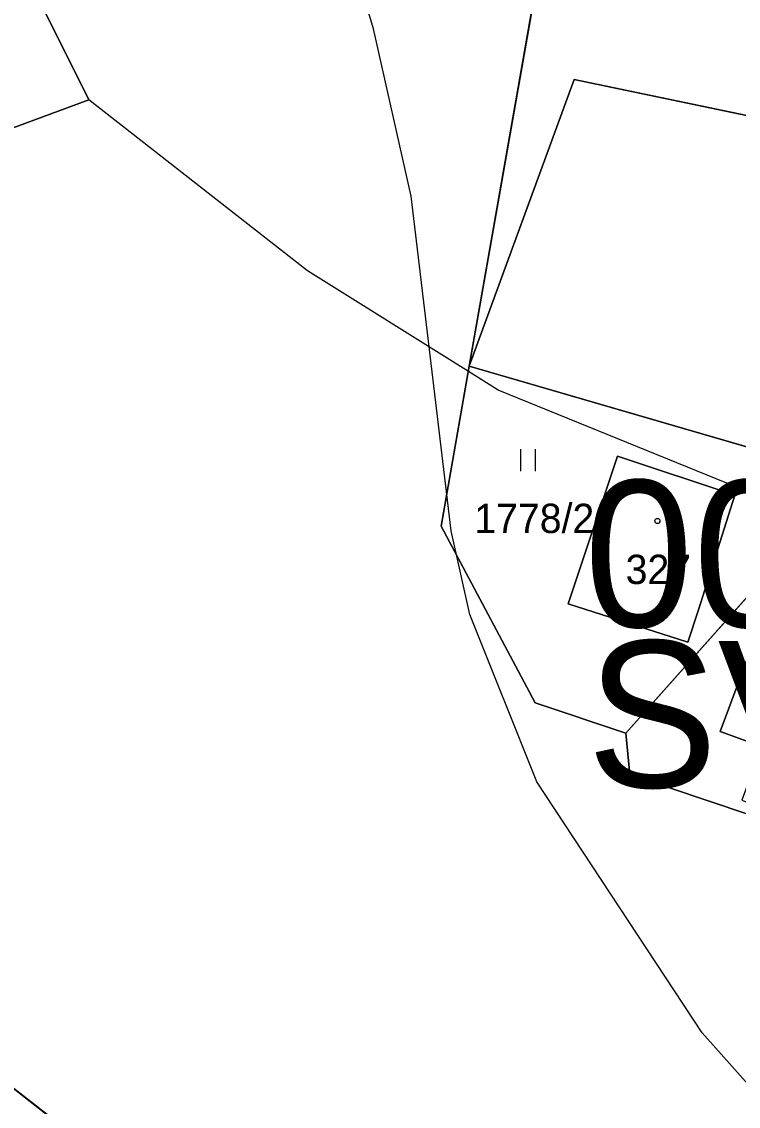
# Model space of a CAD drawing. Extents: x -706130 to -698555, y -971544 to -967260.
# Drawn here: x -703498.7 to -703449.8, y -970758.3 to -970684.3 of the extents above; entities that cross this region are included whole.
import ezdxf

# ---------------------------------------------------------------- set-up
doc = ezdxf.new("R2010")
doc.units = 0
for name, color, linetype in [('BPEJ hranice S', 7, 'Continuous'), ('BPEJ I-II trida ochrany S', 7, 'Continuous'), ('Hranice intravilán', 7, 'Continuous'), ('KN_Budovy', 7, 'Continuous'), ('KN_Hranice_parcel', 7, 'Continuous'), ('KN_Hranice_parcel_vnitrni_kresba', 7, 'Continuous'), ('KN_Parcelni cisla', 7, 'Continuous'), ('KN_Polygon parcely', 7, 'Continuous'), ('KN_POZEMKY_13_ZASTAVENA PLOCHA', 7, 'Continuous'), ('KN_POZEMKY_2_ORNA PUDA', 7, 'Continuous'), ('KN_POZEMKY_7_TTP', 7, 'Continuous'), ('KN_Značky budov', 7, 'Continuous'), ('KN_Značky kultur', 7, 'Continuous'), ('Plochy N_P ŠRAFY', 7, 'Continuous'), ('Plochy smíšené obytné venkovské N', 7, 'Continuous'), ('Plochy smíšené obytné venkovské S', 7, 'Continuous'), ('Plochy zemědělské všeobecné CELEK S', 7, 'Continuous'), ('Plochy zmen_ zastavitelne plochy', 7, 'Continuous'), ('Plochy zmen_ zastavitelne plochy_ZAKL', 7, 'Continuous'), ('Regulační bloky v krajině S', 7, 'Continuous'), ('Regulační bloky zastavitelné N', 7, 'Continuous'), ('Regulační bloky zastavěné S', 7, 'Continuous'), ('Regulační bloky_číslo S NEZAPINAT', 7, 'Continuous'), ('Regulační kódy zastavěné S', 7, 'Continuous'), ('VÝŠKOPIS_vrstevnice zesílená', 7, 'Continuous'), ('Zastavene uzemi N', 7, 'Continuous'), ('Zastavene uzemi plochy N', 7, 'Continuous'), ('Zábory hodnocené - plochy', 7, 'Continuous')]:
    doc.layers.add(name, color=color, linetype=linetype)

msp = doc.modelspace()

# ---------------------------------------------------------------- linework, layer by layer
at = {"layer": 'BPEJ hranice S'}
for points in [[(-703526.072, -970616.48), (-703515.231, -970627.867), (-703510.353, -970640.338), (-703506.017, -970656.605), (-703505.384, -970658.95), (-703504.289, -970663.002), (-703500.596, -970676.668), (-703494.092, -970689.682), (-703509.54, -970695.375), (-703512.261, -970696.984), (-703521.464, -970702.424), (-703531.763, -970710.558), (-703543.688, -970717.065), (-703561.575, -970718.149), (-703563.038, -970718.379), (-703589.218, -970722.487), (-703598.052, -970726.208), (-703599.516, -970726.825), (-703610.357, -970734.416), (-703607.474, -970724.177), (-703599.516, -970695.917), (-703602.769, -970671.517), (-703611.441, -970647.658), (-703616.005, -970640.131)], [(-703372.407, -970730.043), (-703378.939, -970729.84), (-703388.004, -970729.557), (-703388.668, -970729.536), (-703391.037, -970729.227), (-703395.724, -970728.615), (-703405.02, -970727.402), (-703407.915, -970727.025), (-703413.601, -970726.283), (-703427.408, -970725.236), (-703427.52, -970725.228), (-703444.503, -970718.306), (-703466.178, -970709.473), (-703468.214, -970708.2), (-703479.186, -970701.34), (-703494.092, -970689.682), (-703500.596, -970676.668)], [(-703372.407, -970730.043), (-703378.939, -970729.84), (-703388.004, -970729.557), (-703388.668, -970729.536), (-703391.037, -970729.227), (-703395.724, -970728.615), (-703405.02, -970727.402), (-703407.915, -970727.025), (-703413.601, -970726.283), (-703427.408, -970725.236), (-703427.52, -970725.228), (-703444.503, -970718.306), (-703466.178, -970709.473), (-703468.214, -970708.2), (-703479.186, -970701.34), (-703494.092, -970689.682), (-703509.54, -970695.375)]]:
    msp.add_lwpolyline(points, dxfattribs=at)
at = {"layer": 'BPEJ I-II trida ochrany S'}
msp.add_lwpolyline([(-703509.54, -970695.375), (-703494.092, -970689.682), (-703500.596, -970676.668)], dxfattribs=at)
at = {"layer": 'Hranice intravilán'}
msp.add_lwpolyline([(-703433.43, -970606.34), (-703419.9, -970645.98), (-703415.01, -970656.94), (-703407.75, -970675.61), (-703407.35, -970679.31), (-703405.87, -970693.05), (-703454.84, -970679.15), (-703463.09, -970679), (-703468.15, -970707.84), (-703470.07, -970718.76), (-703463.65, -970730.82), (-703457.47, -970732.88), (-703457.21, -970735.71), (-703449.15, -970738.4), (-703431.69, -970749.99), (-703420.82, -970762.06), (-703437.55, -970805.26), (-703391.24, -970820.46)], dxfattribs=at)
at = {"layer": 'KN_Budovy'}
for points in [[(-703458.05, -970713.99), (-703461.4, -970724.07), (-703453.24, -970726.67), (-703452.53, -970724.46), (-703450.04, -970716.65)], [(-703431.96, -970739.31), (-703429.55, -970732.42), (-703448.17, -970725.03), (-703451.04, -970732.76), (-703448.23, -970733.8), (-703449.58, -970737.46), (-703443.96, -970739.55), (-703442.6, -970735.89), (-703432.13, -970739.78)]]:
    msp.add_lwpolyline(points, close=True, dxfattribs=at)
at = {"layer": 'KN_Hranice_parcel'}
for p, q in [((-703468.15, -970707.84), (-703463.09, -970679)), ((-703468.15, -970707.84), (-703441.97, -970715.46)), ((-703441.97, -970715.46), (-703457.47, -970732.88)), ((-703502.96, -970754.21), (-703437.55, -970805.26))]:
    msp.add_line(p, q, dxfattribs=at)
for points in [[(-703426.24, -970721.32), (-703423.76, -970710.5), (-703422.93, -970703.87), (-703443.05, -970692.04), (-703460.99, -970688.28), (-703468.15, -970707.84)], [(-703457.47, -970732.88), (-703463.65, -970730.82), (-703470.07, -970718.76), (-703468.15, -970707.84)], [(-703453.24, -970726.67), (-703452.53, -970724.46), (-703450.04, -970716.65), (-703458.05, -970713.99), (-703461.4, -970724.07), (-703453.24, -970726.67)], [(-703457.47, -970732.88), (-703457.21, -970735.71), (-703449.15, -970738.4)]]:
    msp.add_lwpolyline(points, dxfattribs=at)
at = {"layer": 'KN_Hranice_parcel_vnitrni_kresba'}
for p, q in [((-703451.04, -970732.76), (-703448.17, -970725.03)), ((-703448.23, -970733.8), (-703451.04, -970732.76))]:
    msp.add_line(p, q, dxfattribs=at)
at = {"layer": 'KN_Polygon parcely'}
for points in [[(-703651.67, -970713.29), (-703614.93, -970722.57), (-703589.18, -970728.12), (-703580.39, -970730.48), (-703575.83, -970731.84), (-703527.9, -970745.48), (-703514.5, -970749.38), (-703502.96, -970754.21), (-703437.55, -970805.26), (-703420.82, -970762.06), (-703431.69, -970749.99), (-703449.15, -970738.4), (-703457.21, -970735.71), (-703457.47, -970732.88), (-703463.65, -970730.82), (-703470.07, -970718.76), (-703468.15, -970707.84), (-703463.09, -970679), (-703562.88, -970640.25), (-703579.7, -970637.28), (-703615.1, -970635.19), (-703621.65, -970670.96)], [(-703405.87, -970693.05), (-703454.84, -970679.15), (-703463.09, -970679), (-703468.15, -970707.84), (-703460.99, -970688.28), (-703443.05, -970692.04), (-703422.93, -970703.87), (-703423.76, -970710.5), (-703426.24, -970721.32), (-703423.92, -970722.18), (-703407.36, -970723.47), (-703400.66, -970717.4), (-703403.94, -970710.94)], [(-703441.97, -970715.46), (-703426.24, -970721.32), (-703423.76, -970710.5), (-703422.93, -970703.87), (-703443.05, -970692.04), (-703460.99, -970688.28), (-703468.15, -970707.84)], [(-703468.15, -970707.84), (-703470.07, -970718.76), (-703463.65, -970730.82), (-703457.47, -970732.88), (-703441.97, -970715.46)], [(-703453.24, -970726.67), (-703452.53, -970724.46), (-703450.04, -970716.65), (-703458.05, -970713.99), (-703461.4, -970724.07)], [(-703453.24, -970726.67), (-703461.4, -970724.07), (-703458.05, -970713.99), (-703450.04, -970716.65), (-703452.53, -970724.46)], [(-703429.55, -970732.42), (-703426.24, -970721.32), (-703441.97, -970715.46), (-703457.47, -970732.88), (-703457.21, -970735.71), (-703449.15, -970738.4), (-703432.38, -970744), (-703431.05, -970739.69), (-703431.96, -970739.31)]]:
    msp.add_lwpolyline(points, close=True, dxfattribs=at)
msp.add_lwpolyline([(-703634.1, -970919.81), (-703614.35, -970903.64), (-703588.47, -970877.49), (-703586.6, -970875.66), (-703564.05, -970855.26), (-703557.44, -970858.68), (-703555.18, -970837.49), (-703538.21, -970838.47), (-703452.93, -970843.37), (-703437.55, -970805.26), (-703502.96, -970754.21), (-703514.5, -970749.38), (-703527.9, -970745.48), (-703575.83, -970731.84), (-703580.39, -970730.48), (-703589.18, -970728.12), (-703614.93, -970722.57)], dxfattribs=at)
at = {"layer": 'KN_POZEMKY_13_ZASTAVENA PLOCHA'}
for p, q in [((-703468.15, -970707.84), (-703460.99, -970688.28)), ((-703460.99, -970688.28), (-703443.05, -970692.04)), ((-703441.97, -970715.46), (-703468.15, -970707.84)), ((-703461.4, -970724.07), (-703458.05, -970713.99)), ((-703458.05, -970713.99), (-703450.04, -970716.65)), ((-703457.47, -970732.88), (-703441.97, -970715.46)), ((-703450.04, -970716.65), (-703452.53, -970724.46)), ((-703453.24, -970726.67), (-703461.4, -970724.07)), ((-703452.53, -970724.46), (-703453.24, -970726.67)), ((-703457.21, -970735.71), (-703457.47, -970732.88)), ((-703449.15, -970738.4), (-703457.21, -970735.71))]:
    msp.add_line(p, q, dxfattribs=at)
at = {"layer": 'KN_POZEMKY_2_ORNA PUDA'}
for p, q in [((-703463.09, -970679), (-703468.15, -970707.84)), ((-703468.15, -970707.84), (-703470.07, -970718.76)), ((-703470.07, -970718.76), (-703463.65, -970730.82)), ((-703463.65, -970730.82), (-703457.47, -970732.88)), ((-703457.47, -970732.88), (-703457.21, -970735.71)), ((-703457.21, -970735.71), (-703449.15, -970738.4)), ((-703437.55, -970805.26), (-703502.96, -970754.21)), ((-703502.96, -970754.21), (-703437.55, -970805.26))]:
    msp.add_line(p, q, dxfattribs=at)
at = {"layer": 'KN_POZEMKY_7_TTP'}
for p, q in [((-703468.15, -970707.84), (-703463.09, -970679)), ((-703460.99, -970688.28), (-703468.15, -970707.84)), ((-703443.05, -970692.04), (-703460.99, -970688.28)), ((-703470.07, -970718.76), (-703468.15, -970707.84)), ((-703468.15, -970707.84), (-703441.97, -970715.46)), ((-703458.05, -970713.99), (-703461.4, -970724.07)), ((-703450.04, -970716.65), (-703458.05, -970713.99)), ((-703441.97, -970715.46), (-703457.47, -970732.88)), ((-703452.53, -970724.46), (-703450.04, -970716.65)), ((-703463.65, -970730.82), (-703470.07, -970718.76)), ((-703461.4, -970724.07), (-703453.24, -970726.67)), ((-703453.24, -970726.67), (-703452.53, -970724.46)), ((-703457.47, -970732.88), (-703463.65, -970730.82))]:
    msp.add_line(p, q, dxfattribs=at)
at = {"layer": 'KN_Značky budov'}
msp.add_circle((-703455.327, -970718.409), 0.175, dxfattribs=at)
at = {"layer": 'KN_Značky kultur'}
for p, q in [((-703464.641, -970715.02), (-703464.641, -970713.52)), ((-703463.64, -970715.02), (-703463.64, -970713.52))]:
    msp.add_line(p, q, dxfattribs=at)
at = {"layer": 'Plochy N_P ŠRAFY'}
msp.add_line((-703463.09, -970679), (-703468.15, -970707.84), dxfattribs=at)
msp.add_lwpolyline([(-703468.15, -970707.84), (-703460.99, -970688.28), (-703443.05, -970692.04), (-703422.93, -970703.87)], dxfattribs=at)
at = {"layer": 'Plochy smíšené obytné venkovské N'}
msp.add_line((-703463.09, -970679), (-703468.15, -970707.84), dxfattribs=at)
msp.add_lwpolyline([(-703468.15, -970707.84), (-703460.99, -970688.28), (-703443.05, -970692.04), (-703422.93, -970703.87)], dxfattribs=at)
at = {"layer": 'Plochy smíšené obytné venkovské S'}
for p, q in [((-703463.65, -970730.82), (-703457.47, -970732.88)), ((-703457.47, -970732.88), (-703457.21, -970735.71)), ((-703457.21, -970735.71), (-703449.15, -970738.4))]:
    msp.add_line(p, q, dxfattribs=at)
for points in [[(-703422.93, -970703.87), (-703443.05, -970692.04), (-703460.99, -970688.28), (-703468.15, -970707.84)], [(-703468.15, -970707.84), (-703470.07, -970718.76), (-703463.65, -970730.82)]]:
    msp.add_lwpolyline(points, dxfattribs=at)
at = {"layer": 'Plochy zemědělské všeobecné CELEK S'}
for p, q in [((-703468.15, -970707.84), (-703463.09, -970679)), ((-703470.07, -970718.76), (-703468.15, -970707.84)), ((-703463.65, -970730.82), (-703470.07, -970718.76)), ((-703457.47, -970732.88), (-703463.65, -970730.82)), ((-703457.21, -970735.71), (-703457.47, -970732.88)), ((-703449.15, -970738.4), (-703457.21, -970735.71))]:
    msp.add_line(p, q, dxfattribs=at)
at = {"layer": 'Plochy zmen_ zastavitelne plochy'}
msp.add_lwpolyline([(-703463.09, -970679), (-703468.15, -970707.84), (-703460.99, -970688.28), (-703443.05, -970692.04), (-703422.93, -970703.87), (-703423.76, -970710.5), (-703426.24, -970721.32), (-703423.92, -970722.18), (-703407.36, -970723.47), (-703400.66, -970717.4), (-703403.94, -970710.94), (-703405.87, -970693.05), (-703407.35, -970679.31), (-703454.84, -970679.15)], close=True, dxfattribs=at)
at = {"layer": 'Plochy zmen_ zastavitelne plochy_ZAKL'}
msp.add_line((-703463.09, -970679), (-703468.15, -970707.84), dxfattribs=at)
msp.add_lwpolyline([(-703468.15, -970707.84), (-703460.99, -970688.28), (-703443.05, -970692.04), (-703422.93, -970703.87)], dxfattribs=at)
at = {"layer": 'Regulační bloky v krajině S'}
for p, q in [((-703468.15, -970707.84), (-703463.09, -970679)), ((-703470.07, -970718.76), (-703468.15, -970707.84)), ((-703463.65, -970730.82), (-703470.07, -970718.76)), ((-703457.47, -970732.88), (-703463.65, -970730.82)), ((-703457.21, -970735.71), (-703457.47, -970732.88)), ((-703449.15, -970738.4), (-703457.21, -970735.71))]:
    msp.add_line(p, q, dxfattribs=at)
at = {"layer": 'Regulační bloky zastavitelné N'}
msp.add_line((-703463.09, -970679), (-703468.15, -970707.84), dxfattribs=at)
msp.add_lwpolyline([(-703468.15, -970707.84), (-703460.99, -970688.28), (-703443.05, -970692.04), (-703422.93, -970703.87)], dxfattribs=at)
at = {"layer": 'Regulační bloky zastavěné S'}
for p, q in [((-703463.65, -970730.82), (-703457.47, -970732.88)), ((-703457.47, -970732.88), (-703457.21, -970735.71)), ((-703457.21, -970735.71), (-703449.15, -970738.4))]:
    msp.add_line(p, q, dxfattribs=at)
for points in [[(-703422.93, -970703.87), (-703443.05, -970692.04), (-703460.99, -970688.28), (-703468.15, -970707.84)], [(-703468.15, -970707.84), (-703470.07, -970718.76), (-703463.65, -970730.82)]]:
    msp.add_lwpolyline(points, dxfattribs=at)
at = {"layer": 'VÝŠKOPIS_vrstevnice zesílená'}
for points in [[(-703468.111, -970724.784), (-703469.396, -970719.078), (-703472.106, -970696.25), (-703474.674, -970684.837), (-703478.098, -970673.423), (-703482.522, -970662.009), (-703488.514, -970650.596), (-703495.79, -970639.182), (-703504.35, -970628.054), (-703522.469, -970607.081)], [(-703432.301, -970824.511), (-703428.877, -970814.667), (-703427.878, -970808.96), (-703427.165, -970797.546), (-703428.734, -970786.133), (-703431.017, -970780.426), (-703434.584, -970774.719), (-703443.002, -970763.733), (-703452.275, -970753.318), (-703463.546, -970736.198), (-703468.111, -970724.784)]]:
    msp.add_lwpolyline(points, dxfattribs=at)
at = {"layer": 'Zastavene uzemi N'}
msp.add_lwpolyline([(-703433.43, -970606.34), (-703419.9, -970645.98), (-703415.01, -970656.94), (-703407.75, -970675.61), (-703407.35, -970679.31), (-703405.87, -970693.05), (-703454.84, -970679.15), (-703463.09, -970679), (-703468.15, -970707.84), (-703470.07, -970718.76), (-703463.65, -970730.82), (-703457.47, -970732.88), (-703457.21, -970735.71), (-703449.15, -970738.4), (-703431.69, -970749.99), (-703420.82, -970762.06), (-703437.55, -970805.26), (-703391.24, -970820.46)], dxfattribs=at)
at = {"layer": 'Zastavene uzemi plochy N'}
msp.add_lwpolyline([(-703433.43, -970606.34), (-703419.9, -970645.98), (-703415.01, -970656.94), (-703407.75, -970675.61), (-703407.35, -970679.31), (-703405.87, -970693.05), (-703454.84, -970679.15), (-703463.09, -970679), (-703468.15, -970707.84), (-703470.07, -970718.76), (-703463.65, -970730.82), (-703457.47, -970732.88), (-703457.21, -970735.71), (-703449.15, -970738.4), (-703431.69, -970749.99), (-703420.82, -970762.06), (-703437.55, -970805.26), (-703391.24, -970820.46)], dxfattribs=at)
at = {"layer": 'Zábory hodnocené - plochy'}
msp.add_line((-703463.09, -970679), (-703468.15, -970707.84), dxfattribs=at)
msp.add_lwpolyline([(-703468.15, -970707.84), (-703460.99, -970688.28), (-703443.05, -970692.04), (-703422.93, -970703.87)], dxfattribs=at)

# ---------------------------------------------------------------- texts
at = {"layer": 'KN_Parcelni cisla'}
for s, p in [('1778/2', (-703467.81, -970719.23)), ('327', (-703457.49, -970722.71))]:
    msp.add_text(s, height=2, dxfattribs=at).set_placement(p)
at = {"layer": 'Regulační bloky_číslo S NEZAPINAT'}
msp.add_text('005', height=10, dxfattribs=at).set_placement((-703460.316, -970725.637))
at = {"layer": 'Regulační kódy zastavěné S'}
msp.add_text('SV.1.18.65', height=10, dxfattribs=at).set_placement((-703460.14, -970736.586))

doc.saveas('drawing.dxf')
